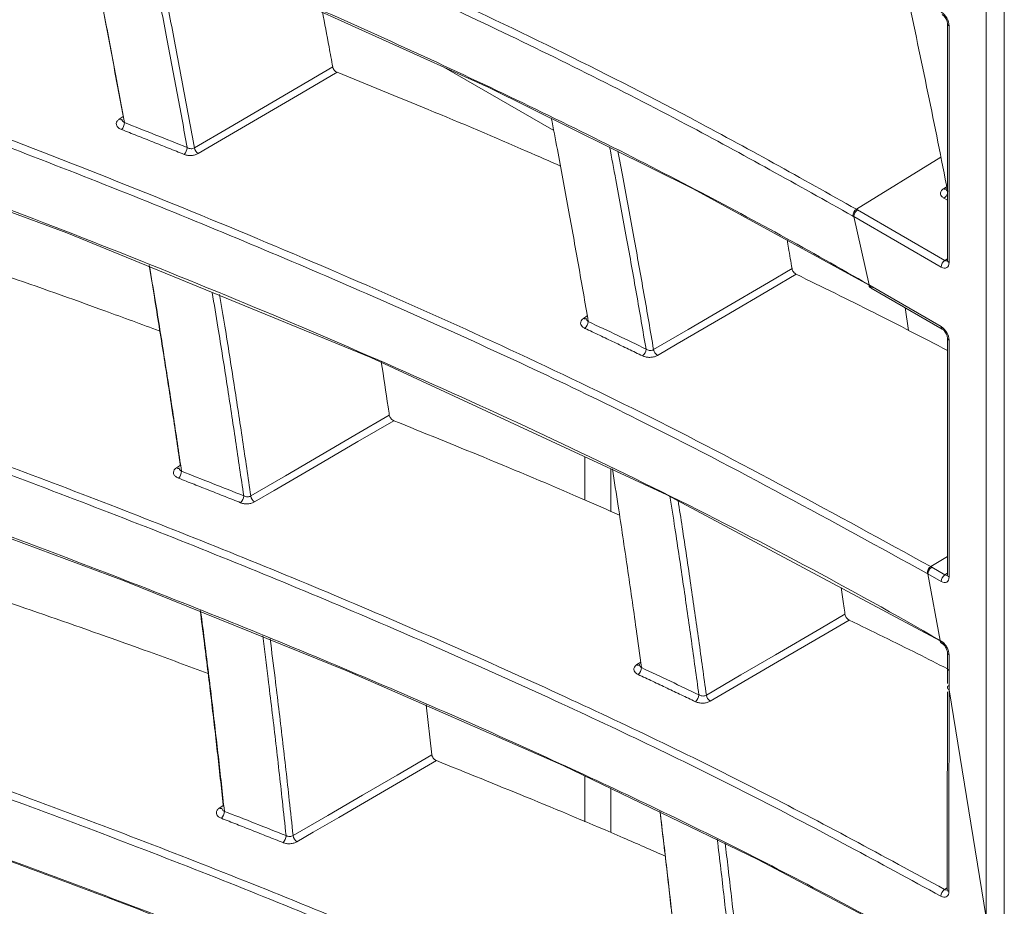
# Model space of a CAD drawing. Header units: millimetres. Extents: x 0 to 1118, y 0 to 864.
# Tile 285 of 313: x 860 to 869, y 579 to 587. Entities that reach past the tile are written whole.
import ezdxf

# ---------------------------------------------------------------- set-up
doc = ezdxf.new("R2010")
doc.units = ezdxf.units.MM

msp = doc.modelspace()

# ---------------------------------------------------------------- linework, layer by layer
at = {"color": 7, "linetype": 'Continuous', "lineweight": 15}
for p, q in [((868.9568, 577.8607), (868.9568, 589.5862)), ((868.7929, 589.4945), (868.793, 579.0117)), ((868.4461, 587.0304), (868.4461, 584.9069)), ((864.9142, 586.0702), (863.9292, 586.6389)), ((867.7633, 584.657), (868.4004, 584.2892)), ((868.0659, 584.4823), (868.0965, 584.2779)), ((868.4461, 584.2101), (868.4461, 582.0866)), ((865.1945, 582.757), (865.1945, 583.1429)), ((865.4272, 583.0351), (865.4272, 582.6551)), ((868.3819, 581.4965), (868.39, 581.4918)), ((868.4461, 581.3898), (868.4461, 581.2483)), ((868.4461, 581.2483), (868.4461, 581.1105)), ((863.7704, 580.9202), (863.8212, 580.4713)), ((865.1945, 579.8714), (865.1945, 580.2797)), ((865.4272, 580.1679), (865.4272, 579.7738))]:
    msp.add_line(p, q, dxfattribs=at)
at = {"color": 9, "linetype": 'Continuous', "lineweight": 0}
for p, q in [((868.4607, 587.01), (868.4607, 584.8865)), ((861.0155, 586.1718), (861.0527, 586.1969)), ((867.6304, 585.3644), (868.3883, 585.8324)), ((868.4101, 585.5479), (868.4461, 585.5722)), ((868.4461, 585.4457), (868.4154, 585.4633)), ((867.6408, 585.3584), (868.4242, 584.9061)), ((867.7433, 584.6855), (867.6067, 585.2979)), ((868.39, 584.8456), (867.6067, 585.2979)), ((868.4242, 584.9061), (868.4461, 584.9206)), ((867.753, 584.6799), (868.39, 584.3121)), ((865.1812, 584.3847), (865.2155, 584.4078)), ((868.4607, 584.1897), (868.4607, 582.0662)), ((861.5286, 583.0441), (861.5668, 583.0697)), ((868.2975, 582.159), (868.4461, 582.2507)), ((868.3058, 582.1542), (868.4242, 582.0859)), ((868.3819, 581.4965), (868.2717, 582.0937)), ((868.39, 582.0254), (868.2717, 582.0937)), ((868.4242, 582.0859), (868.4461, 582.1003)), ((868.4607, 581.3694), (868.4607, 581.2279)), ((865.6598, 581.28), (865.6951, 581.3037)), ((868.7929, 579.0118), (868.4607, 581.0543)), ((861.9139, 579.9931), (861.9533, 580.0194)), ((868.4212, 579.2639), (868.4441, 579.2789))]:
    msp.add_line(p, q, dxfattribs=at)
at = {"color": 7, "linetype": 'Continuous', "lineweight": 15, "flags": 128}
for points in [[(867.7437, 584.6828), (866.1652, 585.5478), (864.3313, 586.4572), (862.4234, 587.3192), (860.4453, 588.1399), (858.4129, 588.9188), (854.2222, 590.3554), (849.8723, 591.6482), (849.8723, 591.6482), (849.8723, 591.6482)], [(868.3825, 581.4933), (865.9285, 582.8026), (863.2739, 584.0335), (860.5463, 585.1536), (857.7164, 586.1954), (853.4683, 587.5749), (849.0687, 588.8098), (849.0686, 588.8098), (849.0686, 588.8098)], [(868.387, 578.6653), (866.7465, 579.5338), (864.9975, 580.3744), (863.0595, 581.2257), (861.0595, 582.0321), (858.9999, 582.7983), (856.893, 583.524), (852.5929, 584.8489), (848.1479, 586.0282), (848.1479, 586.0282), (848.1479, 586.0282)], [(867.7433, 584.6855), (867.7457, 584.6841), (867.7481, 584.6827), (867.7506, 584.6813), (867.753, 584.6799)]]:
    msp.add_lwpolyline(points, dxfattribs=at)
at = {"color": 9, "linetype": 'Continuous', "lineweight": 0, "flags": 128}
for points in [[(861.69, 585.914), (862.0003, 586.0957), (862.3107, 586.2773), (862.6211, 586.459), (862.9315, 586.6407)], [(862.9707, 586.5926), (862.65, 586.4049), (862.3294, 586.2172), (862.114, 586.0912), (861.8987, 585.9651), (861.7241, 585.863)], [(867.6304, 585.3644), (867.6356, 585.3614), (867.6382, 585.3599), (867.6408, 585.3584)], [(865.8103, 584.105), (866.1208, 584.2867), (866.4313, 584.4683), (866.8419, 584.7084), (867.0523, 584.8315)], [(867.0892, 584.7811), (866.8763, 584.6566), (866.4488, 584.4066), (866.0213, 584.1565), (865.8447, 584.0532)], [(862.196, 582.7926), (862.5068, 582.974), (862.8176, 583.1554), (863.1284, 583.3368), (863.4393, 583.5182)], [(863.4792, 583.468), (863.1579, 583.2805), (862.8366, 583.093), (862.6221, 582.9678), (862.4076, 582.8426), (862.2305, 582.7392)], [(868.2975, 582.159), (868.3017, 582.1566), (868.3038, 582.1554), (868.3058, 582.1542)], [(866.2835, 581.0063), (866.5944, 581.1877), (866.9053, 581.369), (867.3148, 581.6079), (867.5272, 581.7318)], [(867.5646, 581.6795), (867.3495, 581.554), (866.9231, 581.3052), (866.4967, 581.0565), (866.3182, 580.9524)], [(868.4607, 581.2279), (868.4607, 581.1845), (868.4607, 581.141), (868.4607, 581.0975), (868.4607, 581.0541)], [(862.5761, 579.7468), (862.8874, 579.9279), (863.1987, 580.109), (863.5099, 580.2901), (863.8212, 580.4713)], [(863.8618, 580.4191), (863.5398, 580.2318), (863.2178, 580.0444), (862.9876, 579.9104), (862.7574, 579.7765), (862.6109, 579.6912)]]:
    msp.add_lwpolyline(points, dxfattribs=at)
at = {"color": 7, "linetype": 'Continuous', "lineweight": 15}
for centre, radius, start, end in [((767.0312, 565.5601), 103.3645, 11.136056, 12.136302), ((867.7769, 584.6769), 0.0241, 172.8844, 235.80342), ((868.4138, 581.4888), 0.0239, 172.76418, 237.0293)]:
    msp.add_arc(centre, radius, start, end, dxfattribs=at)
at = {"color": 9, "linetype": 'Continuous', "lineweight": 0}
for centre, radius, start, end in [((868.4701, 587.0322), 0.0241, 184.34907, 247.10551), ((861.0302, 586.1931), 0.0258, 235.28866, 298.6108), ((860.9683, 586.1458), 0.0949, 315.5085, 357.13236), ((861.5322, 585.9224), 0.0937, 314.83348, 357.13239), ((861.7714, 585.9315), 0.0833, 192.14005, 235.41128), ((868.4246, 585.5691), 0.0256, 235.65171, 298.89275), ((868.3717, 585.5281), 0.0781, 304.04135, 342.14745), ((867.6735, 585.3002), 0.0772, 123.87111, 177.30413), ((868.4672, 584.842), 0.0772, 123.85004, 177.3048), ((868.4701, 584.9086), 0.0241, 184.19975, 247.12039), ((865.1957, 584.4058), 0.0257, 235.42327, 299.10484), ((865.1388, 584.3614), 0.0856, 310.00214, 357.16412), ((868.4139, 584.3091), 0.0241, 172.88943, 235.75281), ((868.4701, 584.2119), 0.0241, 184.34907, 247.10551), ((865.6581, 584.1146), 0.0844, 309.21245, 357.17524), ((865.8918, 584.1218), 0.0832, 191.61815, 235.50295), ((861.5433, 583.0654), 0.0259, 235.36551, 297.94355), ((861.4799, 583.0187), 0.0951, 315.63835, 357.44502), ((862.0388, 582.7984), 0.0938, 314.96328, 357.43158), ((862.2778, 582.8077), 0.0832, 190.49798, 235.34669), ((868.3405, 582.0948), 0.0772, 123.86734, 177.30485), ((868.4672, 582.0217), 0.0772, 123.85004, 177.3048), ((868.4701, 582.0883), 0.0241, 184.19975, 247.12039), ((868.47, 581.3915), 0.0239, 183.03456, 247.23519), ((865.6743, 581.3012), 0.0257, 235.46843, 298.7839), ((865.6164, 581.2573), 0.0858, 310.13833, 357.3506), ((868.4701, 581.2501), 0.0241, 184.19975, 247.12039), ((866.132, 581.0134), 0.0846, 309.3507, 357.34064), ((866.3653, 581.0209), 0.0832, 190.08866, 235.44675), ((861.9287, 580.0145), 0.0259, 235.38745, 297.9674), ((861.8643, 579.9682), 0.0952, 315.72862, 357.75135), ((862.4194, 579.7501), 0.0939, 315.05375, 357.7251), ((862.6582, 579.7595), 0.0831, 188.85479, 235.30497), ((868.4658, 579.1995), 0.0783, 124.69015, 177.30801), ((868.4684, 579.2672), 0.0243, 184.52752, 247.83222)]:
    msp.add_arc(centre, radius, start, end, dxfattribs=at)
for centre, major_axis, ratio, start_param, end_param in [((868.39, 587.0507), (-0.05, 0.0866), 0.578085, 3.927681, 5.49726), ((868.39, 584.9274), (-0.0501, 0.0867), 0.576679, 2.356885, 3.926463), ((868.4253, 584.9478), (-0.0225, 0.0449), 0.573896, 2.391249, 3.20903), ((868.39, 584.2304), (-0.05, 0.0866), 0.578085, 3.927681, 5.49726), ((868.39, 582.1071), (-0.0501, 0.0867), 0.576679, 2.356885, 3.926463), ((868.4253, 582.1275), (-0.0225, 0.0449), 0.573896, 2.391249, 3.20903)]:
    msp.add_ellipse(centre, major_axis=major_axis, ratio=ratio, start_param=start_param, end_param=end_param, dxfattribs=at)
for points, knots in [([(867.5963, 585.3039), (867.1026, 585.5806), (866.0349, 586.1791), (864.296, 587.0405), (862.4049, 587.9013), (860.4473, 588.7185), (858.7168, 589.3864), (856.8464, 590.0672), (854.8304, 590.7547), (852.3854, 591.5273), (850.7268, 592.0013), (849.9081, 592.2353)], [0, 0, 0, 0, 0.096108, 0.207877, 0.319889, 0.432509, 0.545288, 0.610664, 0.741431, 0.872365, 1, 1, 1, 1]), ([(849.9289, 592.2962), (849.9289, 592.2962), (851.3944, 591.8871), (854.2876, 591.0228), (858.0056, 589.7408), (861.1339, 588.5219), (863.7036, 587.4036), (865.872, 586.3485), (867.136, 585.6411), (867.6304, 585.3644)], [0, 0, 0, 0, 0.000001, 0.227328, 0.454625, 0.604366, 0.754186, 0.903851, 1, 1, 1, 1]), ([(868.2634, 582.0985), (867.4106, 582.5672), (865.9701, 583.3591), (863.7877, 584.3742), (861.8295, 585.2157), (859.8085, 586.0133), (857.0532, 587.0181), (853.5113, 588.1825), (850.571, 588.9882), (849.0982, 589.3919)], [0, 0, 0, 0, 0.153037, 0.258526, 0.364223, 0.470448, 0.576815, 0.788016, 1, 1, 1, 1]), ([(849.118, 589.4537), (849.118, 589.4537), (850.5998, 589.0646), (853.5268, 588.2393), (857.3093, 587.005), (860.5148, 585.8234), (863.1707, 584.7306), (865.8014, 583.5285), (867.4433, 582.6276), (868.2975, 582.159)], [0, 0, 0, 0, 0.000001, 0.211574, 0.423127, 0.564384, 0.705713, 0.84691, 1, 1, 1, 1]), ([(861.6257, 585.9178), (861.5951, 586.0854), (861.534, 586.4206), (861.4367, 586.9335), (861.3473, 587.3932), (861.2882, 587.6852), (861.265, 587.7998)], [0, 0, 0, 0, 0.268011, 0.53604, 0.817915, 1, 1, 1, 1]), ([(861.3346, 587.7709), (861.3551, 587.6698), (861.4115, 587.3912), (861.4987, 586.9424), (861.597, 586.4244), (861.659, 586.0842), (861.69, 585.914)], [0, 0, 0, 0, 0.162791, 0.448644, 0.724313, 1, 1, 1, 1]), ([(848.1886, 586.6672), (848.1886, 586.6672), (849.6826, 586.2982), (852.64, 585.5099), (856.229, 584.4009), (859.0228, 583.4351), (861.0742, 582.6692), (863.0793, 581.8589), (864.9773, 581.0208), (866.7697, 580.1616), (867.8703, 579.5633), (868.4212, 579.2639)], [0, 0, 0, 0, 0.0000006, 0.2024421, 0.4055874, 0.5068399, 0.6080896, 0.7098938, 0.8116921, 0.9057421, 1, 1, 1, 1]), ([(868.3876, 579.2032), (867.8385, 579.5018), (866.739, 580.0997), (864.9525, 580.9566), (863.0621, 581.7919), (861.0634, 582.6007), (859.0096, 583.3685), (856.2142, 584.3344), (852.6285, 585.4523), (849.6578, 586.2199), (848.1698, 586.6043)], [0, 0, 0, 0, 0.094013, 0.188253, 0.289388, 0.390698, 0.492463, 0.594353, 0.796809, 1, 1, 1, 1]), ([(861.0155, 586.1718), (861.0087, 586.1664), (861.0018, 586.1608), (860.9929, 586.1479), (860.9877, 586.1336), (860.9924, 586.1122), (861.0084, 586.0927), (861.0268, 586.0837), (861.036, 586.0793)], [0, 0, 0, 0, 0.188969, 0.19317, 0.39211, 0.594759, 0.797367, 1, 1, 1, 1]), ([(861.0631, 586.1411), (861.1574, 586.1039), (861.3455, 586.0299), (861.5325, 585.955), (861.6257, 585.9178)], [0, 0, 0, 0, 0.501856, 1, 1, 1, 1]), ([(861.5982, 585.856), (861.5517, 585.8747), (861.4586, 585.912), (861.3183, 585.9678), (861.1775, 586.0236), (861.0831, 586.0607), (861.036, 586.0793)], [0, 0, 0, 0, 0.2490703, 0.4981422, 0.7490703, 1, 1, 1, 1]), ([(861.5982, 585.856), (861.5992, 585.8556), (861.6096, 585.8515), (861.6317, 585.8462), (861.6652, 585.8451), (861.698, 585.8504), (861.7154, 585.8588), (861.7241, 585.863)], [0, 0, 0, 0, 0.028219, 0.276707, 0.519111, 0.759526, 1, 1, 1, 1]), ([(861.69, 585.914), (861.6856, 585.9119), (861.6768, 585.9076), (861.6601, 585.9064), (861.6421, 585.9093), (861.6314, 585.9148), (861.6257, 585.9178)], [0, 0, 0, 0, 0.233798, 0.470203, 0.714314, 1, 1, 1, 1]), ([(865.7424, 584.1104), (865.7141, 584.2757), (865.6573, 584.6062), (865.5668, 585.1121), (865.4863, 585.5514), (865.4341, 585.8255), (865.4152, 585.9245)], [0, 0, 0, 0, 0.274099, 0.548214, 0.836928, 1, 1, 1, 1]), ([(865.4893, 585.8877), (865.5052, 585.8045), (865.5544, 585.546), (865.6325, 585.1196), (865.7239, 584.6085), (865.7815, 584.2729), (865.8103, 584.105)], [0, 0, 0, 0, 0.13957, 0.433532, 0.716758, 1, 1, 1, 1]), ([(868.4101, 585.5479), (868.407, 585.5456), (868.3965, 585.5379), (868.3852, 585.5218), (868.383, 585.5005), (868.3925, 585.4795), (868.4078, 585.4687), (868.4154, 585.4633)], [0, 0, 0, 0, 0.09461, 0.314984, 0.541788, 0.770926, 1, 1, 1, 1]), ([(867.6066, 585.2979), (867.6066, 585.2979), (867.6049, 585.2989), (867.6023, 585.3004), (867.5989, 585.3024), (867.5972, 585.3034), (867.5963, 585.3039)], [0, 0, 0, 0, 0.001033, 0.500517, 0.750258, 1, 1, 1, 1]), ([(862.1325, 582.7942), (862.1086, 582.9589), (862.0607, 583.2883), (861.9836, 583.7923), (861.9137, 584.2355), (861.8675, 584.514), (861.8502, 584.6181)], [0, 0, 0, 0, 0.271914, 0.543846, 0.829367, 1, 1, 1, 1]), ([(861.9168, 584.5991), (861.9324, 584.5045), (861.977, 584.2355), (862.0457, 583.8), (862.1234, 583.2922), (862.1718, 582.9591), (862.196, 582.7926)], [0, 0, 0, 0, 0.156351, 0.444794, 0.722387, 1, 1, 1, 1]), ([(865.1812, 584.3847), (865.1759, 584.3805), (865.1634, 584.3708), (865.1541, 584.3518), (865.1556, 584.3306), (865.1686, 584.3105), (865.1854, 584.3007), (865.1939, 584.2959)], [0, 0, 0, 0, 0.154814, 0.362856, 0.57482, 0.787411, 1, 1, 1, 1]), ([(865.2243, 584.3572), (865.3124, 584.3156), (865.4858, 584.2338), (865.6579, 584.1511), (865.7424, 584.1104)], [0, 0, 0, 0, 0.508263, 1, 1, 1, 1]), ([(865.7115, 584.0492), (865.6693, 584.0695), (865.5848, 584.1102), (865.4563, 584.1717), (865.326, 584.2336), (865.2379, 584.2751), (865.1939, 584.2959)], [0, 0, 0, 0, 0.245865, 0.491733, 0.745865, 1, 1, 1, 1]), ([(865.8103, 584.105), (865.8059, 584.1029), (865.7972, 584.0986), (865.7804, 584.0972), (865.7632, 584.0999), (865.7505, 584.1051), (865.7442, 584.1093), (865.7424, 584.1104)], [0, 0, 0, 0, 0.220239, 0.442506, 0.670897, 0.90927, 1, 1, 1, 1]), ([(865.7115, 584.0492), (865.7149, 584.0477), (865.7271, 584.0422), (865.7521, 584.0363), (865.7856, 584.0353), (865.8185, 584.0406), (865.836, 584.049), (865.8447, 584.0532)], [0, 0, 0, 0, 0.087508, 0.320008, 0.547691, 0.773823, 1, 1, 1, 1]), ([(861.5286, 583.0441), (861.5282, 583.0439), (861.5203, 583.0385), (861.5078, 583.0261), (861.5004, 583.0053), (861.5052, 582.9844), (861.5209, 582.9653), (861.5389, 582.9566), (861.5479, 582.9522)], [0, 0, 0, 0, 0.008864, 0.203129, 0.400952, 0.600794, 0.800385, 1, 1, 1, 1]), ([(862.1051, 582.732), (862.0587, 582.7505), (861.9658, 582.7876), (861.8265, 582.8427), (861.6872, 582.8977), (861.5944, 582.934), (861.5479, 582.9522)], [0, 0, 0, 0, 0.250703, 0.501408, 0.750703, 1, 1, 1, 1]), ([(861.5749, 583.0145), (861.6679, 582.9781), (861.8542, 582.905), (862.0396, 582.8312), (862.1325, 582.7942)], [0, 0, 0, 0, 0.49859, 1, 1, 1, 1]), ([(862.196, 582.7926), (862.1916, 582.7904), (862.1828, 582.786), (862.1661, 582.7844), (862.1483, 582.7867), (862.138, 582.7916), (862.1325, 582.7942)], [0, 0, 0, 0, 0.239757, 0.480925, 0.726786, 1, 1, 1, 1]), ([(866.2164, 581.0095), (866.1942, 581.1723), (866.1496, 581.4978), (866.0778, 581.996), (866.0138, 582.4269), (865.972, 582.6949), (865.9571, 582.7906)], [0, 0, 0, 0, 0.275148, 0.550313, 0.839565, 1, 1, 1, 1]), ([(862.1051, 582.732), (862.1058, 582.7317), (862.1158, 582.7278), (862.1375, 582.7224), (862.1711, 582.7213), (862.2041, 582.7266), (862.2217, 582.735), (862.2305, 582.7392)], [0, 0, 0, 0, 0.019106, 0.26764, 0.512468, 0.75622, 1, 1, 1, 1]), ([(866.0299, 582.7517), (866.0423, 582.6719), (866.0817, 582.4195), (866.1435, 582.0024), (866.2159, 581.5003), (866.2609, 581.171), (866.2835, 581.0063)], [0, 0, 0, 0, 0.136677, 0.432, 0.715992, 1, 1, 1, 1]), ([(868.2717, 582.0937), (868.2717, 582.0937), (868.2703, 582.0945), (868.2682, 582.0957), (868.2655, 582.0973), (868.2641, 582.0981), (868.2634, 582.0985)], [0, 0, 0, 0, 0.001273, 0.500637, 0.750318, 1, 1, 1, 1]), ([(862.5132, 579.7464), (862.5022, 579.8492), (862.4717, 580.1344), (862.4184, 580.6033), (862.3592, 581.098), (862.3195, 581.4105), (862.3032, 581.5389)], [0, 0, 0, 0, 0.172906, 0.479452, 0.786025, 1, 1, 1, 1]), ([(862.3696, 581.5121), (862.3845, 581.3952), (862.4227, 581.0943), (862.4805, 580.6109), (862.5341, 580.1395), (862.5649, 579.8519), (862.5761, 579.7468)], [0, 0, 0, 0, 0.197655, 0.509066, 0.820502, 1, 1, 1, 1]), ([(868.4607, 581.3694), (868.4604, 581.3756), (868.4595, 581.3913), (868.451, 581.4191), (868.4351, 581.449), (868.4139, 581.4753), (868.398, 581.4863), (868.39, 581.4918)], [0, 0, 0, 0, 0.141304, 0.355862, 0.570481, 0.785244, 1, 1, 1, 1]), ([(845.9774, 581.267), (845.9774, 581.267), (847.4972, 580.9351), (850.5089, 580.218), (854.9062, 578.992), (858.4597, 577.8404), (861.2167, 576.8376), (863.4783, 575.9436), (865.9122, 574.8922), (867.5725, 574.0403), (868.4042, 573.6135)], [0, 0, 0, 0, 0.000001, 0.18605, 0.372753, 0.558815, 0.652291, 0.745763, 0.872633, 1, 1, 1, 1]), ([(865.6598, 581.28), (865.6542, 581.2757), (865.6415, 581.2657), (865.6324, 581.2466), (865.634, 581.2257), (865.6468, 581.206), (865.6634, 581.1965), (865.6717, 581.1917)], [0, 0, 0, 0, 0.163824, 0.371148, 0.58066, 0.790326, 1, 1, 1, 1]), ([(868.3714, 573.5524), (867.5439, 573.9771), (865.8853, 574.8285), (863.4572, 575.8778), (861.2001, 576.7703), (858.4458, 577.7734), (854.8946, 578.9222), (850.4989, 580.1589), (847.4751, 580.8538), (845.9604, 581.2019)], [0, 0, 0, 0, 0.126811, 0.25418, 0.347145, 0.440239, 0.6272, 0.813269, 1, 1, 1, 1]), ([(866.1856, 580.948), (866.1434, 580.9682), (866.0589, 581.0087), (865.931, 581.0696), (865.802, 581.1306), (865.7151, 581.1713), (865.6717, 581.1917)], [0, 0, 0, 0, 0.2475574, 0.4951173, 0.7475574, 1, 1, 1, 1]), ([(865.702, 581.2533), (865.789, 581.2125), (865.9611, 581.1317), (866.1319, 581.0499), (866.2164, 581.0095)], [0, 0, 0, 0, 0.504879, 1, 1, 1, 1]), ([(866.2835, 581.0063), (866.2791, 581.0041), (866.2702, 580.9997), (866.2535, 580.998), (866.2364, 581.0001), (866.224, 581.0048), (866.218, 581.0085), (866.2164, 581.0095)], [0, 0, 0, 0, 0.22558, 0.452215, 0.682508, 0.91911, 1, 1, 1, 1]), ([(868.4607, 581.0544), (868.4607, 581.0544), (868.4608, 580.7748), (868.4606, 580.3264), (868.46, 579.7231), (868.4595, 579.3995), (868.4592, 579.2447)], [0, 0, 0, 0, 0.000007, 0.463727, 0.74355, 1, 1, 1, 1]), ([(866.1856, 580.948), (866.1886, 580.9467), (866.2005, 580.9414), (866.225, 580.9354), (866.2586, 580.9343), (866.2917, 580.9397), (866.3094, 580.9481), (866.3182, 580.9524)], [0, 0, 0, 0, 0.078989, 0.311818, 0.541743, 0.770862, 1, 1, 1, 1]), ([(861.9139, 579.9931), (861.9133, 579.9927), (861.9052, 579.9871), (861.8927, 579.9746), (861.8856, 579.954), (861.8903, 579.9334), (861.9058, 579.9146), (861.9236, 579.906), (861.9324, 579.9018)], [0, 0, 0, 0, 0.015749, 0.210741, 0.407571, 0.605259, 0.802619, 1, 1, 1, 1]), ([(861.9594, 579.9645), (862.0511, 579.9287), (862.2362, 579.8564), (862.4203, 579.7833), (862.5132, 579.7464)], [0, 0, 0, 0, 0.495254, 1, 1, 1, 1]), ([(862.4858, 579.6838), (862.4394, 579.7022), (862.3466, 579.7391), (862.2079, 579.7939), (862.0699, 579.8481), (861.9782, 579.8839), (861.9324, 579.9018)], [0, 0, 0, 0, 0.252371, 0.504743, 0.752371, 1, 1, 1, 1]), ([(862.4858, 579.6838), (862.4863, 579.6836), (862.496, 579.6798), (862.5173, 579.6744), (862.551, 579.6732), (862.5843, 579.6785), (862.6021, 579.687), (862.6109, 579.6912)], [0, 0, 0, 0, 0.012028, 0.260632, 0.507351, 0.753672, 1, 1, 1, 1]), ([(862.5761, 579.7468), (862.5717, 579.7445), (862.5628, 579.7401), (862.5461, 579.7381), (862.5286, 579.7398), (862.5185, 579.7441), (862.5132, 579.7464)], [0, 0, 0, 0, 0.244373, 0.489259, 0.736437, 1, 1, 1, 1]), ([(866.5727, 577.9783), (866.5566, 578.1383), (866.5242, 578.4583), (866.4709, 578.948), (866.4236, 579.3666), (866.3923, 579.6252), (866.3815, 579.7144)], [0, 0, 0, 0, 0.27764, 0.555296, 0.846636, 1, 1, 1, 1]), ([(866.452, 579.6805), (866.4612, 579.6049), (866.4908, 579.3597), (866.5367, 578.9532), (866.5903, 578.4609), (866.6229, 578.1384), (866.6392, 577.9771)], [0, 0, 0, 0, 0.132591, 0.429698, 0.714841, 1, 1, 1, 1]), ([(868.3876, 579.2032), (868.3929, 579.2006), (868.4062, 579.1942), (868.4263, 579.1926), (868.4445, 579.2009), (868.4568, 579.2185), (868.4584, 579.236), (868.4592, 579.2447)], [0, 0, 0, 0, 0.140907, 0.355417, 0.570105, 0.785016, 1, 1, 1, 1]), ([(868.4438, 579.261), (868.4426, 579.2603), (868.4384, 579.2581), (868.4303, 579.2593), (868.4238, 579.2626), (868.4212, 579.2639)], [0, 0, 0, 0, 0.20088, 0.683107, 1, 1, 1, 1])]:
    msp.add_open_spline(points, degree=3, knots=knots, dxfattribs=at)
at = {"color": 7, "linetype": 'Continuous', "lineweight": 15}
for points, knots in [([(849.8516, 591.6687), (851.305, 591.2497), (854.2169, 590.4103), (857.7069, 589.2078), (860.4107, 588.1736), (862.3805, 587.3574), (864.2967, 586.4934), (866.0921, 585.6048), (867.2199, 584.9878), (867.7432, 584.6855), (867.7432, 584.6855)], [0, 0, 0, 0, 0.224617, 0.450032, 0.561498, 0.673111, 0.785257, 0.89763, 0.999999, 1, 1, 1, 1]), ([(849.0489, 588.8294), (850.5185, 588.4297), (853.4627, 587.6288), (857.2695, 586.3859), (860.5302, 585.189), (863.2727, 584.0647), (865.9133, 582.8446), (867.5804, 581.9594), (868.3819, 581.4965), (868.3819, 581.4965)], [0, 0, 0, 0, 0.2095833, 0.4199012, 0.5638165, 0.7080879, 0.853712, 0.9999994, 1, 1, 1, 1]), ([(861.0501, 586.2022), (861.0195, 586.3687), (860.9582, 586.7015), (860.8602, 587.212), (860.7729, 587.6569), (860.716, 587.9353), (860.6954, 588.0362)], [0, 0, 0, 0, 0.273055, 0.546128, 0.835479, 1, 1, 1, 1]), ([(860.6966, 588.0357), (860.7192, 587.9249), (860.7782, 587.6365), (860.8685, 587.1766), (860.9684, 586.6557), (861.0315, 586.3126), (861.0631, 586.1411)], [0, 0, 0, 0, 0.174751, 0.455104, 0.727542, 1, 1, 1, 1]), ([(862.8397, 587.1379), (862.8595, 587.032), (862.8906, 586.8661), (862.9206, 586.7005), (862.9315, 586.6407)], [0, 0, 0, 0, 0.638355, 1, 1, 1, 1]), ([(868.4004, 587.1095), (868.4036, 587.1074), (868.4101, 587.1031), (868.422, 587.0907), (868.433, 587.0746), (868.4412, 587.0568), (868.4455, 587.0408), (868.4459, 587.0337), (868.4461, 587.0304)], [0, 0, 0, 0, 0.161803, 0.325885, 0.505019, 0.692482, 0.859263, 1, 1, 1, 1]), ([(862.9315, 586.6407), (862.9328, 586.6357), (862.9355, 586.6258), (862.9446, 586.6117), (862.9566, 586.5996), (862.9659, 586.595), (862.9707, 586.5926)], [0, 0, 0, 0, 0.246361, 0.492674, 0.740602, 1, 1, 1, 1]), ([(864.9761, 585.751), (864.8761, 585.7951), (864.4843, 585.9683), (863.8162, 586.2493), (863.2431, 586.482), (862.9707, 586.5926)], [0, 0, 0, 0, 0.152369, 0.597044, 1, 1, 1, 1]), ([(861.0383, 586.173), (861.0381, 586.1701), (861.0378, 586.1662), (861.0381, 586.1667), (861.0382, 586.1668)], [0, 0, 0, 0, 0.727703, 1, 1, 1, 1]), ([(861.0631, 586.1411), (861.0583, 586.1446), (861.0487, 586.1516), (861.0406, 586.1631), (861.0396, 586.1705), (861.0392, 586.1732)], [0, 0, 0, 0, 0.391621, 0.783409, 1, 1, 1, 1]), ([(864.8925, 586.1838), (864.9107, 586.0888), (864.9627, 585.8182), (865.0439, 585.3785), (865.1366, 584.8645), (865.1951, 584.5263), (865.2243, 584.3572)], [0, 0, 0, 0, 0.155456, 0.442882, 0.721433, 1, 1, 1, 1]), ([(848.1291, 586.0468), (849.6134, 585.6657), (852.5871, 584.9021), (856.1721, 583.7903), (858.9683, 582.8292), (861.0205, 582.0664), (863.0276, 581.2589), (864.9294, 580.4234), (866.7276, 579.5656), (867.833, 578.968), (868.3863, 578.6688)], [0, 0, 0, 0, 0.202372, 0.40545, 0.506591, 0.607849, 0.709513, 0.811342, 0.905567, 1, 1, 1, 1]), ([(868.4325, 585.5496), (868.4327, 585.5477), (868.433, 585.5442), (868.4326, 585.5436), (868.4324, 585.5433)], [0, 0, 0, 0, 0.534534, 1, 1, 1, 1]), ([(868.4461, 585.5278), (868.4433, 585.5305), (868.4366, 585.5372), (868.4343, 585.5451), (868.433, 585.5497)], [0, 0, 0, 0, 0.417701, 1, 1, 1, 1]), ([(861.3803, 584.2714), (861.2166, 584.3319), (860.4589, 584.6121), (859.6852, 584.8773), (859.0787, 585.0852)], [0, 0, 0, 0, 0.216111, 1, 1, 1, 1]), ([(867.0079, 585.0887), (867.0122, 585.0646), (867.0273, 584.9787), (867.0418, 584.8931), (867.0523, 584.8315)], [0, 0, 0, 0, 0.281229, 1, 1, 1, 1]), ([(868.4461, 584.9069), (868.4458, 584.9041), (868.4454, 584.8996), (868.4454, 584.8999), (868.4454, 584.9)], [0, 0, 0, 0, 0.617613, 1, 1, 1, 1]), ([(861.5636, 583.0722), (861.5395, 583.2359), (861.4914, 583.5633), (861.4138, 584.0652), (861.345, 584.497), (861.3001, 584.7651), (861.2844, 584.8589)], [0, 0, 0, 0, 0.275862, 0.551743, 0.843253, 1, 1, 1, 1]), ([(861.2868, 584.8579), (861.3043, 584.7535), (861.351, 584.4747), (861.4222, 584.028), (861.5011, 583.5178), (861.5503, 583.1822), (861.5749, 583.0145)], [0, 0, 0, 0, 0.169088, 0.451902, 0.725941, 1, 1, 1, 1]), ([(867.0523, 584.8315), (867.0536, 584.8264), (867.0561, 584.8163), (867.0648, 584.8017), (867.0761, 584.7889), (867.0848, 584.7838), (867.0892, 584.7811)], [0, 0, 0, 0, 0.247721, 0.495437, 0.74346, 1, 1, 1, 1]), ([(868.4461, 584.0984), (868.2266, 584.2122), (867.7803, 584.4437), (867.3221, 584.6674), (867.0892, 584.7811)], [0, 0, 0, 0, 0.491678, 1, 1, 1, 1]), ([(865.2038, 584.3855), (865.2039, 584.3851), (865.2045, 584.3828), (865.2039, 584.3812), (865.2033, 584.3799)], [0, 0, 0, 0, 0.184095, 1, 1, 1, 1]), ([(865.2243, 584.3572), (865.22, 584.3608), (865.2114, 584.368), (865.2049, 584.3783), (865.2047, 584.3843), (865.2046, 584.3856)], [0, 0, 0, 0, 0.43682, 0.872367, 1, 1, 1, 1]), ([(868.4004, 584.2892), (868.4036, 584.2871), (868.4101, 584.2828), (868.422, 584.2704), (868.433, 584.2543), (868.4412, 584.2365), (868.4455, 584.2205), (868.4459, 584.2134), (868.4461, 584.2101)], [0, 0, 0, 0, 0.161803, 0.325885, 0.505019, 0.692482, 0.859263, 1, 1, 1, 1]), ([(847.1416, 583.9378), (847.1416, 583.9378), (848.6491, 583.5876), (851.6349, 582.8355), (855.9884, 581.5586), (859.4984, 580.3635), (862.2144, 579.3234), (864.283, 578.4608), (866.3724, 577.5121), (867.732, 576.7969), (868.4129, 576.4387)], [0, 0, 0, 0, 0.000001, 0.194533, 0.389743, 0.584296, 0.682, 0.779847, 0.889761, 1, 1, 1, 1]), ([(863.3674, 583.9966), (863.3883, 583.8612), (863.4129, 583.7015), (863.4358, 583.5424), (863.4393, 583.5182)], [0, 0, 0, 0, 0.847386, 1, 1, 1, 1]), ([(868.3797, 576.3779), (867.7017, 576.7347), (866.3434, 577.4494), (864.2603, 578.3957), (862.1981, 579.2562), (859.4848, 580.2966), (855.9763, 581.4894), (851.6241, 582.7772), (848.6256, 583.5078), (847.1237, 583.8738)], [0, 0, 0, 0, 0.1098696, 0.2200969, 0.3172913, 0.4146364, 0.6102045, 0.8047539, 1, 1, 1, 1]), ([(863.4393, 583.5182), (863.4404, 583.5132), (863.4427, 583.5034), (863.4514, 583.489), (863.463, 583.477), (863.4729, 583.4707), (863.4784, 583.4684), (863.4792, 583.468)], [0, 0, 0, 0, 0.2370766, 0.4741083, 0.712677, 0.9561321, 1, 1, 1, 1]), ([(865.5054, 582.6208), (865.3931, 582.6702), (864.9914, 582.847), (864.3163, 583.1298), (863.7487, 583.3591), (863.4792, 583.468)], [0, 0, 0, 0, 0.169214, 0.605584, 1, 1, 1, 1]), ([(847.0929, 583.322), (848.5906, 582.9588), (851.5912, 582.2311), (855.9395, 580.9497), (859.4517, 579.7603), (862.1686, 578.723), (864.2394, 577.8624), (866.3323, 576.9154), (867.6955, 576.201), (868.378, 575.8433)], [0, 0, 0, 0, 0.194485, 0.38965, 0.584132, 0.681798, 0.779607, 0.889642, 1, 1, 1, 1]), ([(868.4111, 575.8226), (867.73, 576.1795), (866.3656, 576.8944), (864.2752, 577.8401), (862.2075, 578.6995), (859.4891, 579.7374), (855.9765, 580.9296), (851.6124, 582.2052), (848.6246, 582.9547), (847.1107, 583.3045), (847.1107, 583.3045)], [0, 0, 0, 0, 0.1100458, 0.2204486, 0.3176059, 0.414913, 0.6104014, 0.8048515, 0.9999994, 1, 1, 1, 1]), ([(861.551, 583.0447), (861.5509, 583.0422), (861.5507, 583.0384), (861.5508, 583.0387), (861.5509, 583.0389)], [0, 0, 0, 0, 0.655129, 1, 1, 1, 1]), ([(861.5749, 583.0145), (861.5703, 583.0176), (861.5611, 583.0239), (861.5533, 583.0349), (861.5523, 583.0421), (861.552, 583.0448)], [0, 0, 0, 0, 0.379732, 0.760066, 1, 1, 1, 1]), ([(865.441, 583.035), (865.4583, 582.924), (865.5044, 582.6288), (865.5757, 582.1505), (865.6451, 581.6677), (865.6861, 581.369), (865.702, 581.2533)], [0, 0, 0, 0, 0.186129, 0.495274, 0.804442, 1, 1, 1, 1]), ([(868.4461, 582.0866), (868.4458, 582.0838), (868.4454, 582.0793), (868.4454, 582.0796), (868.4454, 582.0797)], [0, 0, 0, 0, 0.617613, 1, 1, 1, 1]), ([(861.8133, 581.2011), (861.6384, 581.2657), (860.8748, 581.5472), (860.095, 581.8137), (859.4939, 582.0191)], [0, 0, 0, 0, 0.229131, 1, 1, 1, 1]), ([(867.4937, 581.9705), (867.5016, 581.9158), (867.5131, 581.8361), (867.5238, 581.7567), (867.5272, 581.7318)], [0, 0, 0, 0, 0.686703, 1, 1, 1, 1]), ([(861.9492, 580.019), (861.9317, 580.1797), (861.8968, 580.5011), (861.8392, 580.9936), (861.788, 581.4148), (861.7542, 581.6753), (861.7425, 581.7648)], [0, 0, 0, 0, 0.277304, 0.554627, 0.846884, 1, 1, 1, 1]), ([(861.7463, 581.7633), (861.7594, 581.6624), (861.7948, 581.3904), (861.8478, 580.9547), (861.906, 580.4558), (861.9416, 580.1283), (861.9594, 579.9645)], [0, 0, 0, 0, 0.167416, 0.451346, 0.725664, 1, 1, 1, 1]), ([(867.5272, 581.7318), (867.5283, 581.7268), (867.5304, 581.7168), (867.5387, 581.7019), (867.5496, 581.6891), (867.5588, 581.6824), (867.5639, 581.6798), (867.5646, 581.6795)], [0, 0, 0, 0, 0.239154, 0.478302, 0.717745, 0.95869, 1, 1, 1, 1]), ([(868.4461, 581.2429), (868.3574, 581.2881), (868.0674, 581.4362), (867.7707, 581.5798), (867.5646, 581.6795)], [0, 0, 0, 0, 0.305608, 1, 1, 1, 1]), ([(868.4007, 581.4685), (868.4015, 581.4681), (868.4046, 581.4666), (868.4139, 581.459), (868.4252, 581.4459), (868.4359, 581.4286), (868.4429, 581.411), (868.4459, 581.3972), (868.4459, 581.392), (868.4458, 581.3902)], [0, 0, 0, 0, 0.0523655, 0.2086637, 0.3802558, 0.5597038, 0.7464921, 0.9075227, 1, 1, 1, 1]), ([(865.6822, 581.2805), (865.6823, 581.2803), (865.6829, 581.2781), (865.6823, 581.2768), (865.6818, 581.2756)], [0, 0, 0, 0, 0.104741, 1, 1, 1, 1]), ([(865.702, 581.2533), (865.6979, 581.2566), (865.6895, 581.2631), (865.6832, 581.2731), (865.683, 581.279), (865.683, 581.2806)], [0, 0, 0, 0, 0.421008, 0.841719, 1, 1, 1, 1]), ([(868.446, 581.0373), (868.446, 580.9389), (868.446, 580.3486), (868.4449, 579.7577), (868.444, 579.2653)], [0, 0, 0, 0, 0.166634, 1, 1, 1, 1]), ([(845.9408, 580.6565), (847.4508, 580.3106), (850.476, 579.6176), (854.8668, 578.3856), (858.4207, 577.2388), (861.1772, 576.2378), (863.4396, 575.3454), (865.8754, 574.2953), (867.5374, 573.4443), (868.3701, 573.018)], [0, 0, 0, 0, 0.186028, 0.372711, 0.558734, 0.652125, 0.74564, 0.872572, 1, 1, 1, 1]), ([(868.4029, 572.9975), (867.573, 573.4224), (865.9095, 574.2741), (863.4757, 575.3234), (861.2144, 576.2155), (858.4564, 577.2172), (854.9025, 578.3668), (850.4964, 579.5926), (847.4836, 580.3081), (845.9578, 580.6402), (845.9578, 580.6402)], [0, 0, 0, 0, 0.12693, 0.254417, 0.347356, 0.440426, 0.627335, 0.813335, 0.999999, 1, 1, 1, 1]), ([(863.8212, 580.4713), (863.8222, 580.4664), (863.8241, 580.4566), (863.8323, 580.4421), (863.8436, 580.4297), (863.8541, 580.4225), (863.8602, 580.4198), (863.8618, 580.4191)], [0, 0, 0, 0, 0.228561, 0.457079, 0.687061, 0.921736, 1, 1, 1, 1]), ([(865.9146, 579.5629), (865.7894, 579.6178), (865.3764, 579.7989), (864.6923, 580.0847), (864.1289, 580.3116), (863.8618, 580.4191)], [0, 0, 0, 0, 0.186328, 0.614234, 1, 1, 1, 1]), ([(861.936, 579.9931), (861.936, 579.991), (861.936, 579.9875), (861.9359, 579.9876), (861.9359, 579.9877)], [0, 0, 0, 0, 0.594706, 1, 1, 1, 1]), ([(861.9594, 579.9645), (861.9549, 579.9673), (861.946, 579.973), (861.9383, 579.9834), (861.9374, 579.9904), (861.937, 579.9933)], [0, 0, 0, 0, 0.368679, 0.738146, 1, 1, 1, 1]), ([(866.0547, 578.2716), (866.0384, 578.4312), (866.0059, 578.7503), (865.9522, 579.2392), (865.9062, 579.6429), (865.8765, 579.8871), (865.8674, 579.9616)], [0, 0, 0, 0, 0.284382, 0.56878, 0.868297, 1, 1, 1, 1]), ([(865.8679, 579.9614), (865.8784, 579.8752), (865.9096, 579.6193), (865.9573, 579.2011), (866.0115, 578.7067), (866.0446, 578.3822), (866.0611, 578.2199)], [0, 0, 0, 0, 0.147773, 0.438704, 0.719344, 1, 1, 1, 1]), ([(868.444, 579.2658), (868.444, 579.2647), (868.4443, 579.2604), (868.4431, 579.2578), (868.4434, 579.2582), (868.4435, 579.2584)], [0, 0, 0, 0, 0.187362, 0.773248, 1, 1, 1, 1])]:
    msp.add_open_spline(points, degree=3, knots=knots, dxfattribs=at)
at = {"color": 9, "linetype": 'Continuous', "lineweight": 0}
for points in [[(867.6066, 585.2979), (867.6071, 585.3034), (867.6081, 585.3145), (867.616, 585.3323), (867.6272, 585.3483), (867.6363, 585.355), (867.6408, 585.3584)], [(868.2717, 582.0937), (868.2722, 582.0992), (868.2732, 582.1102), (868.2811, 582.1281), (868.2923, 582.144), (868.3013, 582.1508), (868.3058, 582.1542)]]:
    msp.add_open_spline(points, degree=3, dxfattribs=at)
at = {"color": 7, "linetype": 'Continuous', "lineweight": 15}
for points in [[(867.7432, 584.6855), (867.7437, 584.6805), (867.7448, 584.6707), (867.7526, 584.6619), (867.7638, 584.6589), (867.7729, 584.6625), (867.7774, 584.6644)], [(868.3819, 581.4965), (868.3824, 581.4916), (868.3834, 581.4817), (868.3913, 581.4729), (868.4025, 581.4699), (868.4115, 581.4736), (868.416, 581.4754)], [(868.4607, 581.0544), (868.4567, 581.0573), (868.4486, 581.0631), (868.445, 581.0743), (868.448, 581.0855), (868.4556, 581.0915), (868.4595, 581.0945)]]:
    msp.add_open_spline(points, degree=3, dxfattribs=at)

doc.saveas('drawing.dxf')
